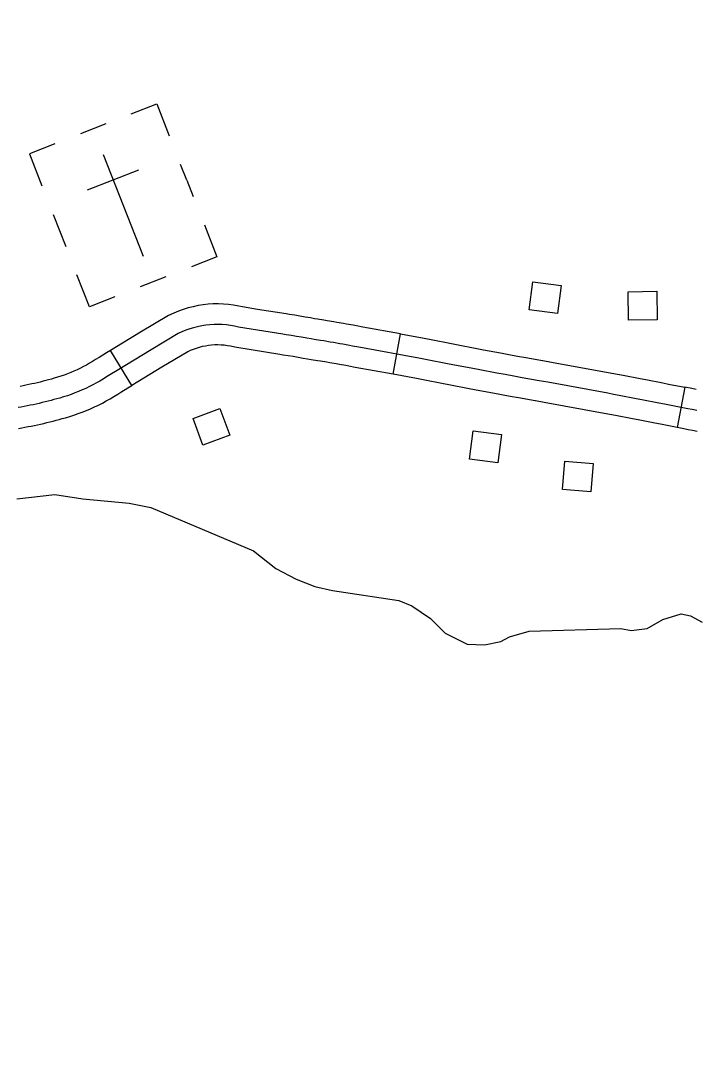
# Model space of a CAD drawing. Extents: x -19 to 366, y -4 to 359.
# Drawn here: x 136.395 to 136.861, y 193.292 to 194.009 of the extents above; entities that cross this region are included whole.
import ezdxf

# ---------------------------------------------------------------- set-up
doc = ezdxf.new("R2010")
doc.units = 0
for name, color, linetype in [('Level 31', 7, 'Continuous'), ('Level 35', 7, 'Continuous'), ('Level 56', 7, 'Continuous'), ('Level 57', 7, 'Continuous'), ('Level 60', 7, 'Continuous')]:
    doc.layers.add(name, color=color, linetype=linetype)

msp = doc.modelspace()

# ---------------------------------------------------------------- linework, layer by layer
at = {"layer": 'Level 31'}
for p, q in [((136.65237, 193.76452), (136.65742, 193.79248)), ((136.47162, 193.7568), (136.45682, 193.78105)), ((136.8542, 193.75553), (136.84871, 193.72765))]:
    msp.add_line(p, q, dxfattribs=at)
for points in [[(136.5586, 193.80947), (136.54816, 193.81115), (136.54549, 193.81176), (136.542, 193.81238), (136.53848, 193.81283), (136.53498, 193.81312), (136.53143, 193.81324), (136.52789, 193.81319), (136.52438, 193.81298), (136.52086, 193.8126), (136.51736, 193.81205), (136.5139, 193.81133), (136.51048, 193.81046), (136.50707, 193.80942), (136.50376, 193.80822), (136.50052, 193.80687), (136.49701, 193.80523), (136.47759, 193.79373), (136.45682, 193.78105)], [(136.65742, 193.79248), (136.63129, 193.7972), (136.62691, 193.79804), (136.62464, 193.79846), (136.62018, 193.79927), (136.61794, 193.79967), (136.61345, 193.80046), (136.61119, 193.80085), (136.6067, 193.8016), (136.60444, 193.80197), (136.59995, 193.80269), (136.59782, 193.80302), (136.59508, 193.8035), (136.59151, 193.80415), (136.58788, 193.80478), (136.58422, 193.80538), (136.58056, 193.80596), (136.57831, 193.80629), (136.5586, 193.80947)], [(136.86235, 193.73944), (136.85927, 193.74005), (136.8562, 193.74066), (136.8401, 193.74383), (136.83619, 193.74459), (136.82444, 193.74687), (136.82051, 193.74763), (136.80877, 193.74988), (136.80486, 193.75062), (136.80093, 193.75136), (136.75928, 193.75898), (136.7534, 193.76002), (136.74164, 193.76213), (136.73578, 193.7632), (136.7299, 193.76428), (136.72401, 193.76537), (136.7123, 193.76757), (136.70641, 193.76868), (136.69469, 193.77093), (136.68883, 193.77207), (136.67711, 193.77438), (136.67125, 193.77554), (136.62869, 193.78323), (136.62429, 193.78408), (136.62207, 193.78449), (136.61764, 193.78529), (136.61545, 193.78569), (136.61102, 193.78646), (136.60881, 193.78684), (136.60438, 193.78758), (136.60217, 193.78795), (136.59774, 193.78866), (136.59551, 193.789), (136.59258, 193.78952), (136.58903, 193.79016), (136.58551, 193.79077), (136.58196, 193.79136), (136.57841, 193.79191), (136.57613, 193.79225), (136.54545, 193.7972), (136.54266, 193.79784), (136.53985, 193.79834), (136.537, 193.7987), (136.53415, 193.79894), (136.53128, 193.79903), (136.52842, 193.799), (136.52558, 193.79882), (136.52272, 193.79851), (136.5199, 193.79807), (136.51709, 193.79749), (136.51432, 193.79678), (136.51157, 193.79594), (136.5089, 193.79497), (136.50626, 193.79388), (136.50367, 193.79266), (136.48491, 193.78155), (136.46144, 193.76723)], [(136.65742, 193.79248), (136.6739, 193.7895), (136.67987, 193.78831), (136.69156, 193.78601), (136.69739, 193.78488), (136.70907, 193.78263), (136.71493, 193.78153), (136.72661, 193.77933), (136.73246, 193.77825), (136.73834, 193.77718), (136.74417, 193.77611), (136.75569, 193.77404)], [(136.55408, 193.78142), (136.54274, 193.78325), (136.53983, 193.78391), (136.5377, 193.78429), (136.53552, 193.78457), (136.53333, 193.78475), (136.53114, 193.78483), (136.52895, 193.7848), (136.52678, 193.78466), (136.52459, 193.78443), (136.52243, 193.78409), (136.52029, 193.78365), (136.51816, 193.7831), (136.51608, 193.78246), (136.51405, 193.78173), (136.512, 193.78088), (136.51032, 193.78009), (136.49223, 193.76938), (136.47162, 193.7568)], [(136.45682, 193.78104), (136.45405, 193.77936), (136.44888, 193.77621), (136.44652, 193.77467), (136.44446, 193.77339), (136.44235, 193.77215), (136.44023, 193.77095), (136.4381, 193.76982), (136.43594, 193.76872), (136.43374, 193.76768), (136.43152, 193.76667), (136.42929, 193.76573), (136.42704, 193.76483), (136.42473, 193.76397), (136.42244, 193.76316), (136.42015, 193.76242), (136.41781, 193.76172), (136.41596, 193.7612), (136.41399, 193.76067), (136.41207, 193.76016), (136.41011, 193.75966), (136.40814, 193.75917), (136.40621, 193.7587), (136.40423, 193.75824), (136.40228, 193.7578), (136.40032, 193.75737), (136.39834, 193.75695), (136.39637, 193.75655), (136.3944, 193.75616)], [(136.65237, 193.76452), (136.6261, 193.76927), (136.62166, 193.77012), (136.61951, 193.77051), (136.61511, 193.77132), (136.61297, 193.7717), (136.6086, 193.77247), (136.60643, 193.77284), (136.60206, 193.77357), (136.5999, 193.77393), (136.59554, 193.77462), (136.59319, 193.77498), (136.59008, 193.77553), (136.58654, 193.77617), (136.58313, 193.77677), (136.5797, 193.77734), (136.57627, 193.77787), (136.57395, 193.77822), (136.55408, 193.78142)], [(136.75569, 193.77404), (136.75589, 193.774), (136.7618, 193.77296), (136.80353, 193.76533), (136.80751, 193.76458), (136.81144, 193.76383), (136.82319, 193.76158), (136.82714, 193.76082), (136.8389, 193.75853), (136.84283, 193.75777), (136.8542, 193.75553)], [(136.46144, 193.76723), (136.45644, 193.76418), (136.45414, 193.76269), (136.45182, 193.76124), (136.44945, 193.75984), (136.44707, 193.7585), (136.44465, 193.75721), (136.4422, 193.75597), (136.43972, 193.75479), (136.43722, 193.75366), (136.43469, 193.75259), (136.43214, 193.75157), (136.42957, 193.75061), (136.42699, 193.74971), (136.42439, 193.74886), (136.42176, 193.74807), (136.41971, 193.7475), (136.41767, 193.74695), (136.41565, 193.74641), (136.41358, 193.74589), (136.41153, 193.74538), (136.40949, 193.74488), (136.40742, 193.7444), (136.40537, 193.74393), (136.4033, 193.74348), (136.40123, 193.74304), (136.39916, 193.74262), (136.39709, 193.74222), (136.39501, 193.74182), (136.39294, 193.74145)], [(136.75066, 193.74608), (136.7391, 193.74816), (136.73322, 193.74923), (136.72733, 193.75031), (136.72141, 193.7514), (136.70966, 193.75361), (136.70375, 193.75473), (136.692, 193.75699), (136.68611, 193.75813), (136.67435, 193.76044), (136.6686, 193.76159), (136.65237, 193.76452)], [(136.39324, 193.72708), (136.39543, 193.72746), (136.39761, 193.72786), (136.39978, 193.72827), (136.40195, 193.72869), (136.40412, 193.72914), (136.40628, 193.72959), (136.40846, 193.73007), (136.4106, 193.73056), (136.41277, 193.73106), (136.41493, 193.73158), (136.41705, 193.73211), (136.41923, 193.73267), (136.42135, 193.73323), (136.42347, 193.7338), (136.4257, 193.73443), (136.42862, 193.7353), (136.43154, 193.73625), (136.4344, 193.73726), (136.43725, 193.73832), (136.4401, 193.73945), (136.44292, 193.74065), (136.4457, 193.74191), (136.44845, 193.74322), (136.45119, 193.7446), (136.45391, 193.74605), (136.45654, 193.74754), (136.45917, 193.74909), (136.46177, 193.7507), (136.46401, 193.75216), (136.46884, 193.7551), (136.47162, 193.7568)], [(136.86204, 193.75399), (136.85894, 193.7546), (136.85419, 193.75553)], [(136.84871, 193.72765), (136.83736, 193.72989), (136.83347, 193.73065), (136.82175, 193.73292), (136.81783, 193.73368), (136.8061, 193.73593), (136.80222, 193.73667), (136.79834, 193.7374), (136.75677, 193.745), (136.75091, 193.74604), (136.75066, 193.74608)], [(136.86256, 193.7249), (136.85954, 193.72551), (136.85651, 193.72612), (136.85346, 193.72672), (136.84871, 193.72765)]]:
    msp.add_lwpolyline(points, dxfattribs=at)
at = {"layer": 'Level 35'}
msp.add_lwpolyline([(136.39194, 193.67822), (136.41833, 193.68132), (136.43766, 193.67824), (136.46982, 193.67537), (136.48462, 193.67221), (136.5558, 193.6423), (136.57113, 193.63004), (136.58524, 193.62269), (136.59817, 193.6176), (136.61032, 193.61477), (136.65616, 193.60796), (136.66529, 193.60432), (136.67829, 193.59544), (136.68829, 193.58536), (136.70354, 193.57765), (136.71564, 193.5771), (136.72693, 193.57957), (136.73293, 193.5827), (136.74646, 193.58673), (136.80991, 193.58857), (136.81711, 193.58717), (136.82804, 193.5885), (136.83889, 193.59475), (136.85167, 193.59877), (136.85812, 193.59736), (136.86613, 193.59294)], dxfattribs=at)
at = {"layer": 'Level 56'}
for points in [[(136.76868, 193.82606), (136.76613, 193.80652), (136.74652, 193.80907), (136.74907, 193.82862)], [(136.81523, 193.80198), (136.81488, 193.82169), (136.83465, 193.82203), (136.83499, 193.80232)], [(136.53252, 193.74083), (136.53933, 193.72233), (136.52077, 193.7155), (136.51397, 193.734)], [(136.70773, 193.72533), (136.72727, 193.72275), (136.72468, 193.70315), (136.70514, 193.70573)], [(136.77109, 193.70439), (136.79074, 193.70283), (136.78918, 193.68312), (136.76953, 193.68468)]]:
    msp.add_lwpolyline(points, close=True, dxfattribs=at)
at = {"layer": 'Level 57'}
for p, q in [((136.45365, 193.93788), (136.43602, 193.93095)), ((136.45167, 193.91675), (136.47938, 193.84625)), ((136.44097, 193.8922), (136.47638, 193.90612)), ((136.50959, 193.89882), (136.50532, 193.90968)), ((136.50959, 193.89882), (136.51398, 193.88765)), ((136.46553, 193.8815), (136.46553, 193.8815)), ((136.46553, 193.8815), (136.46553, 193.8815)), ((136.41719, 193.87504), (136.42585, 193.853)), ((136.4776, 193.82519), (136.49522, 193.83212))]:
    msp.add_line(p, q, dxfattribs=at)
for points in [[(136.47118, 193.94477), (136.48881, 193.9517), (136.49747, 193.92967)], [(136.4183, 193.92398), (136.40067, 193.91706), (136.40933, 193.89502)], [(136.52172, 193.86797), (136.53038, 193.84594), (136.51275, 193.83901)], [(136.45987, 193.81823), (136.44225, 193.8113), (136.43359, 193.83333)]]:
    msp.add_lwpolyline(points, dxfattribs=at)
at = {"layer": 'Level 60'}
for points in [[(139.44064, 1.53154), (139.25106, 10.14733), (139.06082, 18.76327), (138.86992, 27.37935), (138.67836, 35.99557), (138.48613, 44.61194), (138.29325, 53.22845), (138.09971, 61.84511), (137.9055, 70.46191), (137.71065, 79.07885), (137.51513, 87.69595), (137.31896, 96.31318), (137.12214, 104.93057), (136.92466, 113.54809), (136.72653, 122.16577), (136.52775, 130.78359), (136.32832, 139.40156), (136.12824, 148.01968), (135.9275, 156.63794), (135.72612, 165.25636), (135.5241, 173.87492), (135.32143, 182.49362), (135.11811, 191.11248), (134.91415, 199.73149), (134.70954, 208.35064), (134.50429, 216.96995), (134.2984, 225.5894), (134.09187, 234.209), (133.8847, 242.82876), (133.6769, 251.44866), (133.46845, 260.06872), (133.25937, 268.68892), (133.04965, 277.30928), (132.8393, 285.92978), (132.62831, 294.55044), (132.41669, 303.17125), (132.20444, 311.79221), (131.99156, 320.41333), (131.77805, 329.0346), (131.56391, 337.65601), (131.34914, 346.27759)], [(0, 189.51617), (7.11214, 189.52059), (14.22427, 189.53386), (21.33637, 189.55597), (28.44845, 189.58693), (35.56048, 189.62672), (42.67245, 189.67537), (49.78436, 189.73285), (56.89619, 189.79918), (64.00793, 189.87436), (71.11958, 189.95838), (78.23111, 190.05124), (85.34253, 190.15294), (92.45381, 190.26349), (99.56495, 190.38288), (106.67593, 190.51112), (113.78675, 190.6482), (120.89739, 190.79412), (128.00785, 190.94888), (135.11811, 191.11248), (142.22816, 191.28493), (149.33799, 191.46621), (156.44759, 191.65634), (163.55694, 191.85531), (170.66605, 192.06312), (177.77489, 192.27977), (184.88345, 192.50526), (191.99173, 192.73959), (199.09971, 192.98276), (206.20739, 193.23477), (213.31474, 193.49561), (220.42177, 193.7653), (227.52845, 194.04382), (234.63479, 194.33118), (241.74076, 194.62738), (248.84635, 194.93241), (255.95157, 195.24628), (263.05638, 195.56898), (270.16079, 195.90052), (277.26478, 196.24089), (284.36834, 196.5901), (291.47147, 196.94814), (298.57414, 197.31501), (305.67635, 197.69072), (312.77809, 198.07525), (319.87934, 198.46862), (326.9801, 198.87082), (334.08035, 199.28185), (341.18009, 199.7017)]]:
    msp.add_spline(points, degree=3, dxfattribs=at)

doc.saveas('drawing.dxf')
